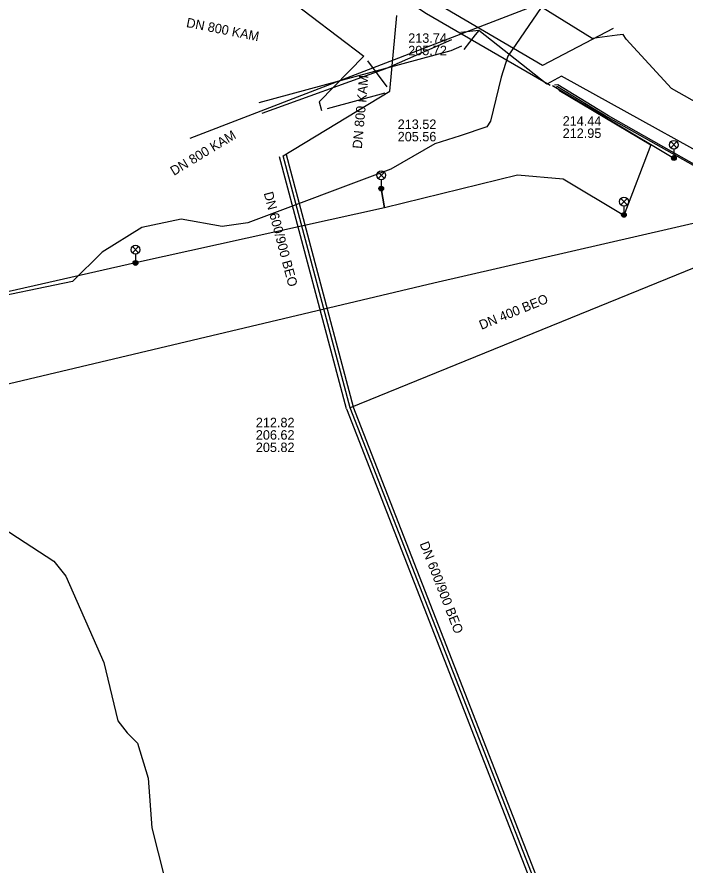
# Model space of a CAD drawing. Extents: x -595540 to -593988, y -1160850 to -1159202.
# Drawn here: x -595405.5 to -595348.9, y -1160464.7 to -1160393 of the extents above; entities that cross this region are included whole.
import ezdxf

# ---------------------------------------------------------------- set-up
doc = ezdxf.new("R2010")
doc.units = 0
for name, color, linetype in [('BKOM-ODVODNENI_trasa sítě', 7, 'Continuous'), ('BVK-JEDNOTNA_popisy', 7, 'Continuous'), ('BVK-JEDNOTNA_trasa sítě', 7, 'Continuous'), ('BVK-JEDNOTNA_trasa sítě obvodem', 7, 'Continuous'), ('CETIN_kabel podzemní', 7, 'Continuous'), ('DSP-JEDNOTNA-BVK_trasa sítě', 7, 'Continuous'), ('DSP-STL-INNOGY_trasa sítě', 7, 'Continuous'), ('DSP-VODOVOD-BVK_trasa sítě', 7, 'Continuous'), ('INNOGY-NTL_trasa sítě', 7, 'Continuous'), ('INNOGY-STL_trasa sítě', 7, 'Continuous'), ('JEDNOTNA-NEPR_popisy', 7, 'Continuous'), ('JEDNOTNA_trasa neprovozované sítě', 7, 'Continuous'), ('QUANTCOM_kabel', 7, 'Continuous'), ('TSB_kabel VO', 7, 'Continuous'), ('TSB_lampy VO', 7, 'Continuous')]:
    doc.layers.add(name, color=color, linetype=linetype)

msp = doc.modelspace()

# ---------------------------------------------------------------- linework, layer by layer
at = {"layer": 'BKOM-ODVODNENI_trasa sítě'}
for points in [[(-595396.18, -1160381), (-595376.12, -1160396.28)], [(-595376.12, -1160396.28), (-595379.91, -1160400.15)], [(-595379.91, -1160400.15), (-595379.71, -1160400.87)]]:
    msp.add_lwpolyline(points, dxfattribs=at)
at = {"layer": 'BVK-JEDNOTNA_popisy'}
for p, q in [((-595372.364, -1160395.268), (-595372.364, -1160395.268)), ((-595373.254, -1160402.56), (-595373.254, -1160402.56)), ((-595385.262, -1160428.335), (-595385.262, -1160428.335))]:
    msp.add_line(p, q, dxfattribs=at)
at = {"layer": 'BVK-JEDNOTNA_trasa sítě'}
for p, q in [((-595360.99, -1160397.05), (-595378.16, -1160386.98)), ((-595373.91, -1160399.24), (-595373.32, -1160392.82)), ((-595382.962, -1160404.716), (-595373.91, -1160399.24)), ((-595377.29, -1160426.05), (-595382.962, -1160404.716)), ((-595328.24, -1160406.09), (-595377.29, -1160426.05)), ((-595358.62, -1160473.91), (-595377.29, -1160426.05))]:
    msp.add_line(p, q, dxfattribs=at)
at = {"layer": 'BVK-JEDNOTNA_trasa sítě obvodem'}
for p, q in [((-595377.58, -1160426.127), (-595383.252, -1160404.793)), ((-595377, -1160425.973), (-595382.672, -1160404.639)), ((-595358.899, -1160474.019), (-595377.569, -1160426.159)), ((-595358.341, -1160473.801), (-595377.011, -1160425.941))]:
    msp.add_line(p, q, dxfattribs=at)
at = {"layer": 'CETIN_kabel podzemní'}
for points in [[(-595360.72, -1160391.63), (-595361.11, -1160392.15), (-595363.93, -1160396.27), (-595364.5, -1160398.05), (-595365.41, -1160401.77), (-595365.7, -1160402.26), (-595367.97, -1160403.03), (-595370.1, -1160403.7), (-595373.85, -1160405.83), (-595385.95, -1160410.39), (-595388.1, -1160410.7), (-595391.57, -1160410.08), (-595394.92, -1160410.78), (-595398.26, -1160412.86), (-595400.78, -1160415.36), (-595408.96, -1160417.04)], [(-595354.67, -1160394.49), (-595356.78, -1160394.79), (-595360.95, -1160392.22)], [(-595354.16, -1160394.43), (-595354.67, -1160394.49)], [(-595336.43, -1160405.42), (-595337.04, -1160406.43), (-595338.88, -1160405.32), (-595350.09, -1160399.02), (-595353.91, -1160394.84), (-595354.16, -1160394.43)]]:
    msp.add_lwpolyline(points, dxfattribs=at)
at = {"layer": 'DSP-JEDNOTNA-BVK_trasa sítě'}
for p, q in [((-595375.82, -1160396.68), (-595374.17, -1160398.88)), ((-595374.353, -1160399.411), (-595379.228, -1160400.739))]:
    msp.add_line(p, q, dxfattribs=at)
at = {"layer": 'DSP-STL-INNOGY_trasa sítě'}
msp.add_lwpolyline([(-595367.85, -1160395.42), (-595368.765, -1160395.824), (-595385, -1160400.23)], dxfattribs=at)
at = {"layer": 'DSP-VODOVOD-BVK_trasa sítě'}
msp.add_line((-595390.814, -1160403.221), (-595350.71, -1160387.749), dxfattribs=at)
msp.add_lwpolyline([(-595368.7, -1160394.89), (-595374.29, -1160397.358), (-595384.76, -1160401.14)], dxfattribs=at)
at = {"layer": 'INNOGY-NTL_trasa sítě'}
msp.add_lwpolyline([(-595329.49, -1160421.68), (-595334.78, -1160415.61), (-595342.66, -1160410.43), (-595344.08, -1160409.49), (-595370.21, -1160415.49), (-595389, -1160419.96), (-595428.87, -1160429.41)], dxfattribs=at)
at = {"layer": 'INNOGY-STL_trasa sítě'}
for points in [[(-595341.65, -1160407.79), (-595359.4, -1160397.97), (-595360.64, -1160398.64), (-595366.39, -1160394.09), (-595367.91, -1160394.28)], [(-595366.39, -1160394.09), (-595366.7, -1160394.48), (-595367.66, -1160395.71)]]:
    msp.add_lwpolyline(points, dxfattribs=at)
at = {"layer": 'JEDNOTNA-NEPR_popisy'}
msp.add_line((-595359.288, -1160401.356), (-595359.288, -1160401.356), dxfattribs=at)
at = {"layer": 'JEDNOTNA_trasa neprovozované sítě'}
msp.add_line((-595355.003, -1160393.944), (-595360.99, -1160397.05), dxfattribs=at)
at = {"layer": 'QUANTCOM_kabel'}
msp.add_lwpolyline([(-595431.72, -1160417.22), (-595431.61, -1160417.96), (-595431.28, -1160420.2), (-595402.37, -1160439.02), (-595401.36, -1160440.28), (-595398.13, -1160447.59), (-595396.94, -1160452.53), (-595396.15, -1160453.56), (-595395.28, -1160454.44), (-595394.39, -1160457.38), (-595394.07, -1160461.6), (-595393, -1160465.82), (-595390.62, -1160470.7), (-595387.11, -1160481.89), (-595381.57, -1160497.41), (-595377.36, -1160510.45), (-595374.49, -1160518.79), (-595371.34, -1160525.81), (-595369.2, -1160532.75), (-595367.86, -1160534.81), (-595366.24, -1160535.5), (-595364.2, -1160535.11)], dxfattribs=at)
at = {"layer": 'TSB_kabel VO'}
for points in [[(-595360.339, -1160398.749), (-595370.83, -1160392.68), (-595377.801, -1160388.072), (-595378.299, -1160388.096), (-595378.753, -1160387.901), (-595379.074, -1160387.53), (-595379.201, -1160387.054), (-595388.877, -1160380.606), (-595389.144, -1160380.708), (-595389.714, -1160380.692), (-595390.363, -1160380.167), (-595390.498, -1160379.681), (-595390.87, -1160379.45), (-595410.76, -1160366.07)], [(-595359.628, -1160399.138), (-595351.83, -1160403.78), (-595354.115, -1160409.771), (-595359.24, -1160406.68), (-595363.11, -1160406.36), (-595374.367, -1160409.114), (-595374.65, -1160407.48), (-595374.367, -1160409.114), (-595395.45, -1160413.78), (-595420.21, -1160419.39), (-595445.275, -1160425.001)], [(-595360.164, -1160398.768), (-595349.88, -1160404.9)], [(-595360.164, -1160398.768), (-595351.83, -1160403.78), (-595354.104, -1160409.773)], [(-595325.075, -1160405.128), (-595324.001, -1160404.559), (-595322.06, -1160408.17), (-595319.79, -1160411.6), (-595318.857, -1160412.879), (-595319.667, -1160414.023), (-595320.29, -1160414.745), (-595326.047, -1160418.599), (-595327.007, -1160418.571), (-595329.435, -1160414.838), (-595330.419, -1160414.098), (-595335.595, -1160411.815), (-595341.473, -1160409.106), (-595347.731, -1160405.658), (-595355.42, -1160401.338), (-595359.695, -1160398.709), (-595359.987, -1160398.731)], [(-595359.81, -1160398.838), (-595359.725, -1160398.831), (-595355.48, -1160401.442), (-595347.789, -1160405.762), (-595341.527, -1160409.214), (-595335.645, -1160411.925), (-595330.481, -1160414.202), (-595329.525, -1160414.922), (-595327.073, -1160418.689), (-595326.013, -1160418.721), (-595320.21, -1160414.835), (-595319.573, -1160414.097), (-595318.761, -1160412.951), (-595318.59, -1160413.01), (-595317.58, -1160414.38), (-595315.47, -1160417.74), (-595314.2, -1160419.33), (-595312.57, -1160421.51), (-595311.96, -1160422.36), (-595308.56, -1160427.44)]]:
    msp.add_lwpolyline(points, dxfattribs=at)
at = {"layer": 'TSB_lampy VO'}
for p, q in [((-595350.145, -1160404.04), (-595349.615, -1160403.51)), ((-595350.145, -1160403.51), (-595349.615, -1160404.04)), ((-595350.145, -1160404.04), (-595349.615, -1160403.51)), ((-595350.145, -1160403.51), (-595349.615, -1160404.04)), ((-595349.88, -1160404.15), (-595349.88, -1160404.9)), ((-595349.88, -1160404.15), (-595349.88, -1160404.9)), ((-595374.915, -1160406.62), (-595374.385, -1160406.09)), ((-595374.915, -1160406.09), (-595374.385, -1160406.62)), ((-595374.915, -1160406.62), (-595374.385, -1160406.09)), ((-595374.915, -1160406.09), (-595374.385, -1160406.62)), ((-595374.65, -1160406.73), (-595374.65, -1160407.48)), ((-595374.65, -1160406.73), (-595374.65, -1160407.48)), ((-595354.369, -1160408.851), (-595353.839, -1160408.321)), ((-595354.369, -1160408.321), (-595353.839, -1160408.851)), ((-595354.369, -1160408.851), (-595353.839, -1160408.321)), ((-595354.369, -1160408.321), (-595353.839, -1160408.851)), ((-595354.104, -1160408.961), (-595354.104, -1160409.711)), ((-595354.104, -1160408.961), (-595354.104, -1160409.711)), ((-595395.715, -1160412.92), (-595395.185, -1160412.39)), ((-595395.715, -1160412.39), (-595395.185, -1160412.92)), ((-595395.715, -1160412.92), (-595395.185, -1160412.39)), ((-595395.715, -1160412.39), (-595395.185, -1160412.92)), ((-595395.45, -1160413.03), (-595395.45, -1160413.78)), ((-595395.45, -1160413.03), (-595395.45, -1160413.78))]:
    msp.add_line(p, q, dxfattribs=at)
for centre, radius in [((-595349.88, -1160403.775), 0.375), ((-595349.88, -1160403.775), 0.375), ((-595349.88, -1160404.9), 0.2), ((-595349.88, -1160404.9), 0.2), ((-595349.88, -1160404.9), 0.145), ((-595349.88, -1160404.9), 0.145), ((-595349.88, -1160404.9), 0.0876), ((-595349.88, -1160404.9), 0.0876), ((-595374.65, -1160406.355), 0.375), ((-595374.65, -1160406.355), 0.375), ((-595374.65, -1160407.48), 0.2), ((-595374.65, -1160407.48), 0.2), ((-595374.65, -1160407.48), 0.145), ((-595374.65, -1160407.48), 0.145), ((-595374.65, -1160407.48), 0.0876), ((-595374.65, -1160407.48), 0.0876), ((-595354.104, -1160408.586), 0.375), ((-595354.104, -1160408.586), 0.375), ((-595354.104, -1160409.711), 0.2), ((-595354.104, -1160409.711), 0.2), ((-595354.104, -1160409.711), 0.145), ((-595354.104, -1160409.711), 0.145), ((-595354.104, -1160409.711), 0.0876), ((-595354.104, -1160409.711), 0.0876), ((-595395.45, -1160412.655), 0.375), ((-595395.45, -1160412.655), 0.375), ((-595395.45, -1160413.78), 0.2), ((-595395.45, -1160413.78), 0.2), ((-595395.45, -1160413.78), 0.145), ((-595395.45, -1160413.78), 0.145), ((-595395.45, -1160413.78), 0.0876), ((-595395.45, -1160413.78), 0.0876)]:
    msp.add_circle(centre, radius, dxfattribs=at)

# ---------------------------------------------------------------- texts
at = {"layer": 'BVK-JEDNOTNA_popisy'}
for s, rotation, p in [('DN 800 KAM', 348.79629, (-595391.197, -1160393.797)), ('DN 800 KAM', 84.74046, (-595376.292, -1160404.136)), ('DN 800 KAM', 31.16891, (-595392.201, -1160406.414)), ('DN 600/900 BEO', 284.87462, (-595384.603, -1160407.866)), ('DN 400 BEO', 22.13913, (-595366.168, -1160419.447)), ('DN 600/900 BEO', 291.29174, (-595371.412, -1160437.542))]:
    msp.add_text(s, height=0.8, rotation=rotation, dxfattribs=at).set_placement(p)
for s, p in [('213.74', (-595372.364, -1160395.143)), ('205.72', (-595372.364, -1160396.193)), ('213.52', (-595373.254, -1160402.435)), ('205.56', (-595373.254, -1160403.485)), ('212.82', (-595385.262, -1160427.685)), ('206.62', (-595385.262, -1160428.735)), ('205.82', (-595385.262, -1160429.785))]:
    msp.add_text(s, height=0.8, dxfattribs=at).set_placement(p)
at = {"layer": 'JEDNOTNA-NEPR_popisy'}
for s, p in [('214.44', (-595359.288, -1160402.156)), ('212.95', (-595359.288, -1160403.196))]:
    msp.add_text(s, height=0.8, dxfattribs=at).set_placement(p)

doc.saveas('drawing.dxf')
